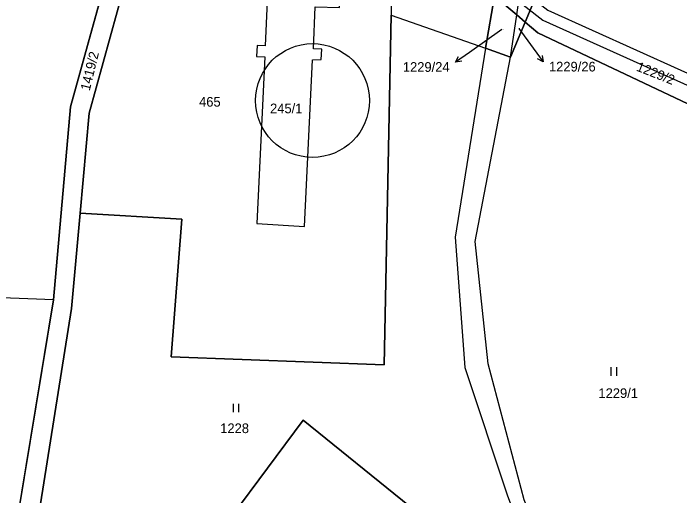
# Model space of a CAD drawing. Extents: x -588699 to -585793, y -1060280 to -1056731.
# Drawn here: x -586946 to -586828.9, y -1058770.6 to -1058685.8 of the extents above; entities that cross this region are included whole.
import ezdxf

# ---------------------------------------------------------------- set-up
doc = ezdxf.new("R2010")
doc.units = 0
for name, color, linetype in [('Druh pozemku', 7, 'Continuous'), ('Lesy', 7, 'Continuous'), ('Parcela nároku', 7, 'Continuous'), ('Parcelní číslo', 7, 'Continuous'), ('Stavby', 7, 'Continuous'), ('Vnitřní obvod', 7, 'Continuous')]:
    doc.layers.add(name, color=color, linetype=linetype)

msp = doc.modelspace()

# ---------------------------------------------------------------- linework, layer by layer
at = {"layer": 'Druh pozemku'}
for p, q in [((-586840.96, -1058748.03), (-586840.96, -1058749.53)), ((-586839.94, -1058749.53), (-586839.94, -1058748.03)), ((-586907.38, -1058754.44), (-586907.38, -1058755.94)), ((-586906.35, -1058755.94), (-586906.35, -1058754.44))]:
    msp.add_line(p, q, dxfattribs=at)
at = {"layer": 'Lesy'}
for p, q in [((-586929.95, -1058680.64), (-586935.97, -1058702.25)), ((-586935.97, -1058702.25), (-586938.93, -1058736.17)), ((-586938.93, -1058736.17), (-586945.33, -1058774.96))]:
    msp.add_line(p, q, dxfattribs=at)
at = {"layer": 'Parcela nároku'}
for points in [[(-586805.63, -1058662.11), (-586816.72, -1058657.34), (-586840.89, -1058650.86), (-586854.39, -1058683.44), (-586852.02, -1058685.29), (-586820.88, -1058699.32), (-586805.39, -1058705.78), (-586803.87, -1058706.44), (-586802.96, -1058699.63), (-586799.98, -1058686.35), (-586796.81, -1058672.17)], [(-586868.9, -1058676.45), (-586891.9, -1058651.87), (-586892.4, -1058673.58), (-586888.23, -1058673.81), (-586888.3, -1058675.38), (-586879.46, -1058679.27), (-586879.6, -1058686.15), (-586863.03, -1058691.98), (-586861.44, -1058682.79)], [(-586938.93, -1058736.17), (-586935.97, -1058702.25), (-586929.95, -1058680.64), (-586929.59, -1058679.33), (-586926.22, -1058672.66), (-586922.07, -1058672.74), (-586926.49, -1058681.08), (-586932.68, -1058703.36), (-586934.27, -1058720.98), (-586935.76, -1058737.71), (-586941.82, -1058775.73), (-586945.72, -1058787.88), (-586948.79, -1058785.05), (-586945.33, -1058774.96)], [(-586903.15, -1058691.48), (-586903.25, -1058693.43), (-586901.8, -1058693.5), (-586903.2, -1058722.75), (-586894.83, -1058723.27), (-586893.4, -1058694), (-586891.88, -1058693.96), (-586891.79, -1058692.15), (-586893.26, -1058692.06), (-586892.92, -1058684.68), (-586888.69, -1058684.79), (-586888.3, -1058675.38), (-586892.4, -1058673.58), (-586900.9, -1058673.18), (-586901.71, -1058691.55)], [(-586860.73, -1058678.68), (-586861.44, -1058682.79), (-586857.51, -1058686.13), (-586856.86, -1058681.59)], [(-586973.22, -1058680.8), (-586929.95, -1058680.64), (-586935.97, -1058702.25), (-586938.93, -1058736.17), (-586955.56, -1058735.53)], [(-586857.51, -1058686.13), (-586856.86, -1058681.59), (-586854.39, -1058683.44), (-586856.03, -1058687.39)], [(-586861.44, -1058682.79), (-586863.03, -1058691.98), (-586858.58, -1058693.54), (-586857.51, -1058686.13)], [(-586854.39, -1058683.44), (-586852.02, -1058685.29), (-586820.88, -1058699.32), (-586805.39, -1058705.78), (-586803.87, -1058706.44), (-586804.7, -1058712.59), (-586808.72, -1058710.56), (-586853.81, -1058689.27), (-586856.03, -1058687.39)], [(-586866.63, -1058748.09), (-586859.16, -1058770.61), (-586843.86, -1058810.89), (-586845.21, -1058811.37), (-586855.37, -1058796.26), (-586876.38, -1058772.41), (-586895.03, -1058757.33), (-586913.84, -1058782.64), (-586941.82, -1058775.73), (-586935.76, -1058737.71), (-586934.27, -1058720.98), (-586916.36, -1058722.03), (-586918.24, -1058746.2), (-586880.83, -1058747.61), (-586879.6, -1058686.15), (-586863.03, -1058691.98), (-586868.32, -1058725.18)], [(-586858.58, -1058693.54), (-586857.51, -1058686.13), (-586856.03, -1058687.39)], [(-586858.58, -1058693.54), (-586856.03, -1058687.39), (-586853.81, -1058689.27), (-586808.72, -1058710.56), (-586804.7, -1058712.59), (-586812.73, -1058754.13), (-586820.95, -1058794.91), (-586823.58, -1058828.79), (-586823.22, -1058843.27), (-586841.26, -1058809.31), (-586856.21, -1058771.3), (-586862.56, -1058747.44), (-586864.79, -1058725.93)], [(-586841.26, -1058809.31), (-586856.21, -1058771.3), (-586862.56, -1058747.44), (-586864.79, -1058725.93), (-586858.58, -1058693.54), (-586863.03, -1058691.98), (-586868.32, -1058725.18), (-586866.63, -1058748.09), (-586859.16, -1058770.61), (-586843.86, -1058810.89), (-586823.71, -1058848.62), (-586823.67, -1058849.84), (-586823.14, -1058865.78), (-586819.28, -1058868.41), (-586819.44, -1058856.27), (-586819.6, -1058849.61), (-586823.22, -1058843.27)], [(-586955.56, -1058735.53), (-587014.17, -1058716.09), (-587012.97, -1058725.79), (-586948.79, -1058785.05), (-586945.33, -1058774.96), (-586938.93, -1058736.17)], [(-586855.37, -1058796.26), (-586845.21, -1058811.37), (-586843.86, -1058810.89), (-586823.71, -1058848.62), (-586823.67, -1058849.84), (-586913.84, -1058782.64), (-586895.03, -1058757.33), (-586876.38, -1058772.41)]]:
    msp.add_lwpolyline(points, close=True, dxfattribs=at)
for points in [[(-586900.9, -1058673.18), (-586901.71, -1058691.55), (-586903.15, -1058691.48), (-586903.25, -1058693.43), (-586901.8, -1058693.5), (-586903.2, -1058722.75), (-586894.83, -1058723.27), (-586893.4, -1058694), (-586891.88, -1058693.96), (-586891.79, -1058692.15), (-586893.26, -1058692.06), (-586892.92, -1058684.68)], [(-586879.46, -1058679.27), (-586879.6, -1058686.15), (-586880.83, -1058747.61), (-586918.24, -1058746.2), (-586916.36, -1058722.03), (-586934.27, -1058720.98), (-586932.68, -1058703.36), (-586926.49, -1058681.08)]]:
    msp.add_lwpolyline(points, dxfattribs=at)
at = {"layer": 'Parcelní číslo'}
for p, q in [((-586860.13, -1058688.71), (-586865.81, -1058692.7)), ((-586857.17, -1058688.5), (-586854.63, -1058691.95)), ((-586854.63, -1058691.95), (-586852.85, -1058694.36)), ((-586865.81, -1058692.7), (-586868.26, -1058694.42))]:
    msp.add_line(p, q, dxfattribs=at)
for points in [[(-586867.16, -1058694.26), (-586868.26, -1058694.42), (-586867.73, -1058693.44)], [(-586853.04, -1058693.26), (-586852.85, -1058694.36), (-586853.85, -1058693.86)]]:
    msp.add_lwpolyline(points, dxfattribs=at)
at = {"layer": 'Stavby'}
msp.add_circle((-586893.41, -1058701.17), 10, dxfattribs=at)
at = {"layer": 'Vnitřní obvod'}
msp.add_lwpolyline([(-586940.2, -1058560.36), (-586936.24, -1058571.16), (-586928.38, -1058593.88), (-586921.96, -1058612.43), (-586913.44, -1058625.95), (-586899.8, -1058640.6), (-586869.43, -1058674.12), (-586852.91, -1058687.06), (-586801.12, -1058710.38)], dxfattribs=at)

# ---------------------------------------------------------------- texts
at = {"layer": 'Parcela nároku'}
for s, height, p in [('1229/26', 0.1, (-586857.41, -1058688.5)), ('1229/24', 0.1, (-586860.37, -1058688.71)), ('465', 1.7, (-586913.35, -1058702.24)), ('245/1', 1.7, (-586900.87, -1058703.4)), ('1229/1', 1.7, (-586843.15, -1058753.43)), ('1228', 1.7, (-586909.63, -1058759.6))]:
    msp.add_text(s, height=height, dxfattribs=at).set_placement(p)
for s, rotation, p in [('1419/2', 76.2589, (-586932.58, -1058699.55)), ('1229/2', 338.2574, (-586836.62, -1058695.87))]:
    msp.add_text(s, height=1.7, rotation=rotation, dxfattribs=at).set_placement(p)
at = {"layer": 'Parcelní číslo'}
for s, p in [('1229/26', (-586851.85, -1058696.06)), ('1229/24', (-586877.53, -1058696.12))]:
    msp.add_text(s, height=1.7, dxfattribs=at).set_placement(p)

doc.saveas('drawing.dxf')
